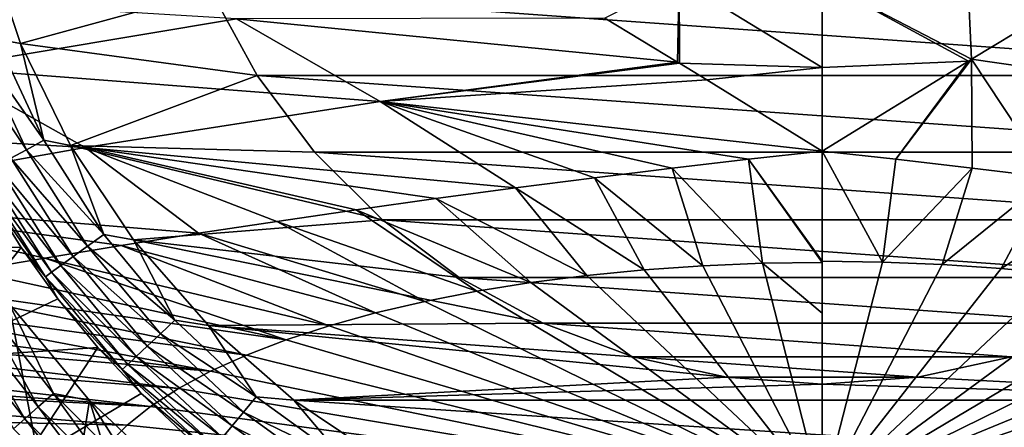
# Model space of a CAD drawing. Header units: metres. Extents: x -92 to 264, y -100 to 50.
# Tile 538 of 656: x 191.64 to 201.9, y 11.05 to 15.3. Entities that reach past the tile are written whole.
import ezdxf

# ---------------------------------------------------------------- set-up
doc = ezdxf.new("R2010")
doc.units = ezdxf.units.M
doc.layers.add('solid_21062050_01', color=7, linetype='CONTINUOUS')

msp = doc.modelspace()

# ---------------------------------------------------------------- linework, layer by layer
at = {"layer": 'solid_21062050_01'}
for points in [[(191.644547, 15.047151, -36), (191.264816, 16.169241, -36), (193.632675, 15.591897, -36)], [(191.39357, 15.092474, -35.976471), (191.264816, 16.169241, -36), (191.644547, 15.047151, -36)], [(198.507294, 15.707175, 160.398926), (197.733307, 15.311973, 161.836197), (198.492081, 14.854261, 163.570755)], [(198.507294, 15.707175, 160.398926), (198.492081, 14.854261, 163.570755), (198.512497, 14.841907, 163.617126)], [(198.507294, 15.707175, 160.398926), (200, 14.795712, 163.815323), (200, 15.691983, 160.486176)], [(198.507294, 15.707175, 160.398926), (198.512497, 14.841907, 163.617126), (200, 14.795712, 163.815323)], [(200, 15.691983, 160.486176), (201.554855, 14.882691, 163.463989), (201.516815, 15.706916, 160.39888)], [(201.516815, 15.706916, 160.39888), (201.554855, 14.882691, 163.463989), (202.245911, 15.299611, 161.883545)], [(200, 15.691983, 160.486176), (201.525146, 14.864694, 163.531601), (201.554855, 14.882691, 163.463989)], [(200, 14.795712, 163.815323), (201.525146, 14.864694, 163.531601), (200, 15.691983, 160.486176)], [(189.328903, 15.58327, 159.223282), (190.838501, 14.794346, 162.735092), (193.895706, 15.304031, 161.42012)], [(191.644547, 15.047151, -36), (193.632675, 15.591897, -36), (194.111298, 14.715454, -36)], [(205.888702, 14.715454, -97.010002), (194.111298, 14.715454, -97.010002), (193.632675, 15.591897, -97.010002)], [(193.632675, 15.591897, -36), (193.632675, 15.591897, -97.010002), (194.111298, 14.715454, -97.010002)], [(206.367325, 15.591897, -97.010002), (205.888702, 14.715454, -97.010002), (193.632675, 15.591897, -97.010002)], [(194.111298, 14.715454, -36), (193.632675, 15.591897, -36), (194.111298, 14.715454, -97.010002)], [(193.895706, 15.304031, 161.42012), (190.838501, 14.794346, 162.735092), (195.393646, 14.441668, 164.864105)], [(193.895706, 15.304031, 161.42012), (198.492081, 14.854261, 163.570755), (197.733307, 15.311973, 161.836197)], [(193.895706, 15.304031, 161.42012), (195.393646, 14.441668, 164.864105), (198.492081, 14.854261, 163.570755)], [(202.245911, 15.299611, 161.883545), (201.554855, 14.882691, 163.463989), (204.606354, 14.441668, 164.864105)], [(191.201401, 15.016385, -35.906437), (191.39357, 15.092474, -35.976471), (191.888504, 14.040671, -35.976471)], [(191.888504, 14.040671, -35.976471), (191.39357, 15.092474, -35.976471), (191.644547, 15.047151, -36)], [(191.027924, 14.947702, -35.793232), (191.201401, 15.016385, -35.906437), (191.707382, 13.941097, -35.906437)], [(191.707382, 13.941097, -35.906437), (191.201401, 15.016385, -35.906437), (191.888504, 14.040671, -35.976471)], [(192.166809, 13.985897, -36), (191.644547, 15.047151, -36), (194.111298, 14.715454, -36)], [(191.888504, 14.040671, -35.976471), (191.644547, 15.047151, -36), (192.166809, 13.985897, -36)], [(191.543884, 13.851213, -35.793232), (191.027924, 14.947702, -35.793232), (191.707382, 13.941097, -35.906437)], [(201.554855, 14.882691, 163.463989), (200.767776, 13.841607, 167.301575), (201.561478, 13.749033, 167.612595)], [(201.554855, 14.882691, 163.463989), (201.525146, 14.864694, 163.531601), (200.767776, 13.841607, 167.301575)], [(201.554855, 14.882691, 163.463989), (201.561478, 13.749033, 167.612595), (202.372955, 13.649737, 167.928741)], [(204.606354, 14.441668, 164.864105), (201.554855, 14.882691, 163.463989), (202.372955, 13.649737, 167.928741)], [(190.838501, 14.794346, 162.735092), (187.795197, 14.226539, 164.027771), (192.318314, 13.96294, 166.156967)], [(190.838501, 14.794346, 162.735092), (192.318314, 13.96294, 166.156967), (195.393646, 14.441668, 164.864105)], [(195.393646, 14.441668, 164.864105), (198.512497, 14.841907, 163.617126), (198.492081, 14.854261, 163.570755)], [(195.393646, 14.441668, 164.864105), (198.797989, 14.669344, 164.262497), (198.512497, 14.841907, 163.617126)], [(198.512497, 14.841907, 163.617126), (198.797989, 14.669344, 164.262497), (200, 14.795712, 163.815323)], [(198.797989, 14.669344, 164.262497), (200, 13.92726, 166.997604), (200, 14.795712, 163.815323)], [(201.525146, 14.864694, 163.531601), (200, 13.92726, 166.997604), (200.767776, 13.841607, 167.301575)], [(200, 14.795712, 163.815323), (200, 13.92726, 166.997604), (201.525146, 14.864694, 163.531601)], [(192.166809, 13.985897, -36), (194.111298, 14.715454, -36), (194.709549, 13.916229, -36)], [(205.290451, 13.916229, -97.010002), (194.709549, 13.916229, -97.010002), (194.111298, 14.715454, -97.010002)], [(194.111298, 14.715454, -36), (194.111298, 14.715454, -97.010002), (194.709549, 13.916229, -97.010002)], [(205.888702, 14.715454, -97.010002), (205.290451, 13.916229, -97.010002), (194.111298, 14.715454, -97.010002)], [(194.709549, 13.916229, -36), (194.111298, 14.715454, -36), (194.709549, 13.916229, -97.010002)], [(195.393646, 14.441668, 164.864105), (200, 13.92726, 166.997604), (198.797989, 14.669344, 164.262497)], [(195.393646, 14.441668, 164.864105), (192.318314, 13.96294, 166.156967), (196.801483, 13.543817, 168.248779)], [(195.393646, 14.441668, 164.864105), (199.231659, 13.841543, 167.301788), (200, 13.92726, 166.997604)], [(195.393646, 14.441668, 164.864105), (198.437271, 13.748884, 167.613083), (199.231659, 13.841543, 167.301788)], [(195.393646, 14.441668, 164.864105), (197.625046, 13.649487, 167.92952), (198.437271, 13.748884, 167.613083)], [(195.393646, 14.441668, 164.864105), (196.801483, 13.543817, 168.248779), (197.625046, 13.649487, 167.92952)], [(187.795197, 14.226539, 164.027771), (189.256836, 13.419497, 167.423981), (192.318314, 13.96294, 166.156967)], [(192.318314, 13.96294, 166.156967), (189.256836, 13.419497, 167.423981), (193.498688, 13.070173, 169.514282)], [(191.707382, 13.941097, -35.906437), (191.888504, 14.040671, -35.976471), (192.511368, 13.059196, -35.976471)], [(192.511368, 13.059196, -35.976471), (191.888504, 14.040671, -35.976471), (192.166809, 13.985897, -36)], [(192.166809, 13.985897, -36), (194.709549, 13.916229, -36), (195.416229, 13.209543, -36)], [(192.823532, 13.001414, -36), (192.166809, 13.985897, -36), (195.416229, 13.209543, -36)], [(192.511368, 13.059196, -35.976471), (192.166809, 13.985897, -36), (192.823532, 13.001414, -36)], [(192.318314, 13.96294, 166.156967), (195.971634, 13.43231, 168.569016), (196.801483, 13.543817, 168.248779)], [(192.318314, 13.96294, 166.156967), (195.141006, 13.315646, 168.888077), (195.971634, 13.43231, 168.569016)], [(192.318314, 13.96294, 166.156967), (194.315277, 13.194679, 169.203705), (195.141006, 13.315646, 168.888077)], [(192.318314, 13.96294, 166.156967), (193.498688, 13.070173, 169.514282), (194.315277, 13.194679, 169.203705)], [(191.543884, 13.851213, -35.793232), (191.707382, 13.941097, -35.906437), (192.344162, 12.937705, -35.906437)], [(192.344162, 12.937705, -35.906437), (191.707382, 13.941097, -35.906437), (192.511368, 13.059196, -35.976471)], [(204.583771, 13.209543, -97.010002), (195.416229, 13.209543, -97.010002), (194.709549, 13.916229, -97.010002)], [(194.709549, 13.916229, -36), (194.709549, 13.916229, -97.010002), (195.416229, 13.209543, -97.010002)], [(205.290451, 13.916229, -97.010002), (204.583771, 13.209543, -97.010002), (194.709549, 13.916229, -97.010002)], [(195.416229, 13.209543, -36), (194.709549, 13.916229, -36), (195.416229, 13.209543, -97.010002)], [(199.231659, 13.841543, 167.301788), (200, 12.779886, 170.971802), (200, 13.92726, 166.997604)], [(200, 13.92726, 166.997604), (200, 12.779886, 170.971802), (200.627121, 12.770978, 170.996735)], [(200.767776, 13.841607, 167.301575), (200, 13.92726, 166.997604), (200.627121, 12.770978, 170.996735)], [(191.299713, 13.716973, -35.460682), (191.405807, 13.7753, -35.64225), (192.065735, 12.735417, -35.64225)], [(191.405807, 13.7753, -35.64225), (191.543884, 13.851213, -35.793232), (192.193222, 12.828038, -35.793232)], [(192.065735, 12.735417, -35.64225), (191.405807, 13.7753, -35.64225), (192.193222, 12.828038, -35.793232)], [(192.193222, 12.828038, -35.793232), (191.543884, 13.851213, -35.793232), (192.344162, 12.937705, -35.906437)], [(199.376541, 12.757785, 171.040222), (199.231659, 13.841543, 167.301788), (198.437271, 13.748884, 167.613083)], [(199.231659, 13.841543, 167.301788), (200, 12.766295, 171.016571), (200, 12.779886, 170.971802)], [(199.376541, 12.757785, 171.040222), (200, 12.766295, 171.016571), (199.231659, 13.841543, 167.301788)], [(201.561478, 13.749033, 167.612595), (200.767776, 13.841607, 167.301575), (200.627121, 12.770978, 170.996735)], [(191.230652, 13.679011, -35.257172), (191.299713, 13.716973, -35.460682), (191.967789, 12.664253, -35.460682)], [(191.904037, 12.617936, -35.257172), (191.305161, 13.480034, -35.04163), (191.230652, 13.679011, -35.257172)], [(191.904037, 12.617936, -35.257172), (191.230652, 13.679011, -35.257172), (191.967789, 12.664253, -35.460682)], [(191.967789, 12.664253, -35.460682), (191.299713, 13.716973, -35.460682), (192.065735, 12.735417, -35.64225)], [(198.145782, 12.690031, 171.228409), (197.625046, 13.649487, 167.92952), (196.801483, 13.543817, 168.248779)], [(198.757141, 12.732308, 171.110977), (198.437271, 13.748884, 167.613083), (197.625046, 13.649487, 167.92952)], [(198.145782, 12.690031, 171.228409), (198.757141, 12.732308, 171.110977), (197.625046, 13.649487, 167.92952)], [(198.757141, 12.732308, 171.110977), (199.376541, 12.757785, 171.040222), (198.437271, 13.748884, 167.613083)], [(201.561478, 13.749033, 167.612595), (200.627121, 12.770978, 170.996735), (201.249969, 12.745008, 171.069046)], [(202.372955, 13.649737, 167.928741), (201.561478, 13.749033, 167.612595), (201.249969, 12.745008, 171.069046)], [(202.372955, 13.649737, 167.928741), (201.249969, 12.745008, 171.069046), (201.864532, 12.702153, 171.188263)], [(203.195724, 13.544184, 168.247696), (202.372955, 13.649737, 167.928741), (201.864532, 12.702153, 171.188263)], [(189.96051, 12.980742, -1.041631), (191.305161, 13.480034, -35.04163), (191.6521, 12.922112, -35.04163)], [(191.904037, 12.617936, -35.257172), (191.6521, 12.922112, -35.04163), (191.305161, 13.480034, -35.04163)], [(197.546463, 12.631227, 171.391739), (196.801483, 13.543817, 168.248779), (195.971634, 13.43231, 168.569016)], [(197.546463, 12.631227, 171.391739), (198.145782, 12.690031, 171.228409), (196.801483, 13.543817, 168.248779)], [(203.195724, 13.544184, 168.247696), (201.864532, 12.702153, 171.188263), (202.466812, 12.642694, 171.353592)], [(189.256836, 13.419497, 167.423981), (192.693481, 12.942668, 169.818939), (193.498688, 13.070173, 169.514282)], [(189.256836, 13.419497, 167.423981), (191.899551, 12.812358, 170.117722), (192.693481, 12.942668, 169.818939)], [(189.256836, 13.419497, 167.423981), (191.114761, 12.679081, 170.411453), (191.899551, 12.812358, 170.117722)], [(196.963058, 12.556278, 171.599915), (195.971634, 13.43231, 168.569016), (195.141006, 13.315646, 168.888077)], [(196.963058, 12.556278, 171.599915), (197.546463, 12.631227, 171.391739), (195.971634, 13.43231, 168.569016)], [(196.399338, 12.465671, 171.851593), (195.141006, 13.315646, 168.888077), (194.315277, 13.194679, 169.203705)], [(196.399338, 12.465671, 171.851593), (196.963058, 12.556278, 171.599915), (195.141006, 13.315646, 168.888077)], [(192.823532, 13.001414, -36), (195.416229, 13.209543, -36), (196.215454, 12.611295, -36)], [(195.858978, 12.359991, 172.145126), (194.315277, 13.194679, 169.203705), (193.498688, 13.070173, 169.514282)], [(195.858978, 12.359991, 172.145126), (196.399338, 12.465671, 171.851593), (194.315277, 13.194679, 169.203705)], [(203.784546, 12.611295, -97.010002), (196.215454, 12.611295, -97.010002), (195.416229, 13.209543, -97.010002)], [(195.416229, 13.209543, -36), (195.416229, 13.209543, -97.010002), (196.215454, 12.611295, -97.010002)], [(204.583771, 13.209543, -97.010002), (203.784546, 12.611295, -97.010002), (195.416229, 13.209543, -97.010002)], [(196.215454, 12.611295, -36), (195.416229, 13.209543, -36), (196.215454, 12.611295, -97.010002)], [(192.344162, 12.937705, -35.906437), (192.511368, 13.059196, -35.976471), (193.252335, 12.163524, -35.976471)], [(193.252335, 12.163524, -35.976471), (192.511368, 13.059196, -35.976471), (192.823532, 13.001414, -36)], [(195.345459, 12.239926, 172.478622), (193.498688, 13.070173, 169.514282), (192.693481, 12.942668, 169.818939)], [(195.345459, 12.239926, 172.478622), (195.858978, 12.359991, 172.145126), (193.498688, 13.070173, 169.514282)], [(190.731415, 11.76598, -1.041631), (189.96051, 12.980742, -1.041631), (191.6521, 12.922112, -35.04163)], [(194.862137, 12.106254, 172.849915), (192.693481, 12.942668, 169.818939), (191.899551, 12.812358, 170.117722)], [(192.193222, 12.828038, -35.793232), (192.344162, 12.937705, -35.906437), (193.101669, 12.022035, -35.906437)], [(193.101669, 12.022035, -35.906437), (192.344162, 12.937705, -35.906437), (193.252335, 12.163524, -35.976471)], [(194.862137, 12.106254, 172.849915), (195.345459, 12.239926, 172.478622), (192.693481, 12.942668, 169.818939)], [(192.823532, 13.001414, -36), (196.215454, 12.611295, -36), (197.091904, 12.132669, -36)], [(193.603409, 12.110987, -36), (192.823532, 13.001414, -36), (197.091904, 12.132669, -36)], [(193.252335, 12.163524, -35.976471), (192.823532, 13.001414, -36), (193.603409, 12.110987, -36)], [(190.731415, 11.76598, -1.041631), (191.6521, 12.922112, -35.04163), (192.03479, 12.388077, -35.04163)], [(191.904037, 12.617936, -35.257172), (192.03479, 12.388077, -35.04163), (191.6521, 12.922112, -35.04163)], [(192.065735, 12.735417, -35.64225), (192.193222, 12.828038, -35.793232), (192.965652, 11.894314, -35.793232)], [(192.965652, 11.894314, -35.793232), (192.193222, 12.828038, -35.793232), (193.101669, 12.022035, -35.906437)], [(194.41214, 11.95984, 173.256592), (191.899551, 12.812358, 170.117722), (191.114761, 12.679081, 170.411453)], [(194.41214, 11.95984, 173.256592), (194.862137, 12.106254, 172.849915), (191.899551, 12.812358, 170.117722)], [(191.967789, 12.664253, -35.460682), (192.065735, 12.735417, -35.64225), (192.850784, 11.786446, -35.64225)], [(192.850784, 11.786446, -35.64225), (192.065735, 12.735417, -35.64225), (192.965652, 11.894314, -35.793232)], [(198.145782, 12.690031, 171.228409), (200, 10.326535, 178.373016), (198.757141, 12.732308, 171.110977)], [(198.757141, 12.732308, 171.110977), (200, 10.326535, 178.373016), (199.376541, 12.757785, 171.040222)], [(199.376541, 12.757785, 171.040222), (200, 12.237873, 172.720444), (200, 12.766295, 171.016571)], [(199.376541, 12.757785, 171.040222), (200, 10.326535, 178.373016), (200, 12.237873, 172.720444)], [(200, 10.326535, 178.373016), (200.627121, 12.770978, 170.996735), (200, 12.779886, 170.971802)], [(200, 12.766295, 171.016571), (200, 10.326535, 178.373016), (200, 12.779886, 170.971802)], [(200, 10.326535, 178.373016), (201.249969, 12.745008, 171.069046), (200.627121, 12.770978, 170.996735)], [(200, 12.766295, 171.016571), (200, 12.237873, 172.720444), (200, 10.326535, 178.373016)], [(200, 10.326535, 178.373016), (201.864532, 12.702153, 171.188263), (201.249969, 12.745008, 171.069046)], [(194.41214, 11.95984, 173.256592), (191.114761, 12.679081, 170.411453), (190.335037, 12.542282, 170.701645)], [(191.904037, 12.617936, -35.257172), (191.967789, 12.664253, -35.460682), (192.762527, 11.703567, -35.460682)], [(192.762527, 11.703567, -35.460682), (191.967789, 12.664253, -35.460682), (192.850784, 11.786446, -35.64225)], [(196.963058, 12.556278, 171.599915), (200, 10.326535, 178.373016), (197.546463, 12.631227, 171.391739)], [(197.546463, 12.631227, 171.391739), (200, 10.326535, 178.373016), (198.145782, 12.690031, 171.228409)], [(200, 10.326535, 178.373016), (202.466812, 12.642694, 171.353592), (201.864532, 12.702153, 171.188263)], [(200, 10.326535, 178.373016), (203.052917, 12.567024, 171.56395), (202.466812, 12.642694, 171.353592)], [(193.998383, 11.801636, 173.696014), (190.335037, 12.542282, 170.701645), (189.555054, 12.401063, 170.990295)], [(193.998383, 11.801636, 173.696014), (194.41214, 11.95984, 173.256592), (190.335037, 12.542282, 170.701645)], [(192.705093, 11.649624, -35.257172), (192.03479, 12.388077, -35.04163), (191.904037, 12.617936, -35.257172)], [(192.705093, 11.649624, -35.257172), (191.904037, 12.617936, -35.257172), (192.762527, 11.703567, -35.460682)], [(202.908096, 12.132669, -97.010002), (197.091904, 12.132669, -97.010002), (196.215454, 12.611295, -97.010002)], [(196.215454, 12.611295, -36), (196.215454, 12.611295, -97.010002), (197.091904, 12.132669, -97.010002)], [(203.784546, 12.611295, -97.010002), (202.908096, 12.132669, -97.010002), (196.215454, 12.611295, -97.010002)], [(197.091904, 12.132669, -36), (196.215454, 12.611295, -36), (197.091904, 12.132669, -97.010002)], [(196.399338, 12.465671, 171.851593), (200, 10.326535, 178.373016), (196.963058, 12.556278, 171.599915)], [(200, 10.326535, 178.373016), (203.619034, 12.475638, 171.817978), (203.052917, 12.567024, 171.56395)], [(191.830002, 11.262007, -0.110815), (191.192047, 12.420305, -0.030477), (191.01712, 12.299565, -0.110815)], [(191.192047, 12.420305, -0.030477), (191.98909, 11.402951, -0.030477), (191.523285, 12.341821)], [(191.830002, 11.262007, -0.110815), (191.98909, 11.402951, -0.030477), (191.192047, 12.420305, -0.030477)], [(195.858978, 12.359991, 172.145126), (200, 10.326535, 178.373016), (196.399338, 12.465671, 171.851593)], [(200, 10.326535, 178.373016), (204.161514, 12.369134, 172.113983), (203.619034, 12.475638, 171.817978)], [(193.623535, 11.632667, 174.165344), (189.555054, 12.401063, 170.990295), (188.768692, 12.254256, 171.279648)], [(193.623535, 11.632667, 174.165344), (193.998383, 11.801636, 173.696014), (189.555054, 12.401063, 170.990295)], [(190.731415, 11.76598, -1.041631), (192.03479, 12.388077, -35.04163), (192.451584, 11.880213, -35.04163)], [(191.049973, 10.494031), (191.523285, 12.341821), (192.066986, 9.484)], [(191.98909, 11.402951, -0.030477), (192.361938, 11.327984), (191.523285, 12.341821)], [(192.066986, 9.484), (191.523285, 12.341821), (192.361938, 11.327984)], [(192.705093, 11.649624, -35.257172), (192.451584, 11.880213, -35.04163), (192.03479, 12.388077, -35.04163)], [(195.345459, 12.239926, 172.478622), (200, 10.326535, 178.373016), (195.858978, 12.359991, 172.145126)], [(200, 10.326535, 178.373016), (204.676849, 12.248207, 172.450043), (204.161514, 12.369134, 172.113983)], [(193.623535, 11.632667, 174.165344), (188.768692, 12.254256, 171.279648), (187.969131, 12.100417, 171.572174)], [(191.01712, 12.299565, -0.110815), (190.861633, 12.192245, -0.237061), (191.688583, 11.136728, -0.237061)], [(191.830002, 11.262007, -0.110815), (191.01712, 12.299565, -0.110815), (191.688583, 11.136728, -0.237061)], [(194.862137, 12.106254, 172.849915), (200, 10.326535, 178.373016), (195.345459, 12.239926, 172.478622)], [(200, 10.326535, 178.373016), (205.161697, 12.113647, 172.823975), (204.676849, 12.248207, 172.450043)], [(191.688583, 11.136728, -0.237061), (190.861633, 12.192245, -0.237061), (191.572159, 11.033583, -0.402698)], [(193.101669, 12.022035, -35.906437), (193.252335, 12.163524, -35.976471), (194.099716, 11.367783, -35.976471)], [(194.099716, 11.367783, -35.976471), (193.252335, 12.163524, -35.976471), (193.603409, 12.110987, -36)], [(193.603409, 12.110987, -36), (197.091904, 12.132669, -36), (198.028198, 11.78347, -36)], [(193.603409, 12.110987, -36), (198.028198, 11.78347, -36), (199.003555, 11.571306, -36)], [(194.492676, 11.330244, -36), (193.603409, 12.110987, -36), (199.003555, 11.571306, -36)], [(194.099716, 11.367783, -35.976471), (193.603409, 12.110987, -36), (194.492676, 11.330244, -36)], [(201.971802, 11.78347, -97.010002), (198.028198, 11.78347, -97.010002), (197.091904, 12.132669, -97.010002)], [(197.091904, 12.132669, -36), (197.091904, 12.132669, -97.010002), (198.028198, 11.78347, -97.010002)], [(202.908096, 12.132669, -97.010002), (201.971802, 11.78347, -97.010002), (197.091904, 12.132669, -97.010002)], [(198.028198, 11.78347, -36), (197.091904, 12.132669, -36), (198.028198, 11.78347, -97.010002)], [(200, 10.326535, 178.373016), (205.612915, 11.966331, 173.233353), (205.161697, 12.113647, 172.823975)], [(193.290054, 11.454028, 174.661545), (187.969131, 12.100417, 171.572174), (187.148376, 11.937702, 171.870667)], [(193.290054, 11.454028, 174.661545), (193.623535, 11.632667, 174.165344), (187.969131, 12.100417, 171.572174)], [(192.965652, 11.894314, -35.793232), (193.101669, 12.022035, -35.906437), (193.967972, 11.208525, -35.906437)], [(193.967972, 11.208525, -35.906437), (193.101669, 12.022035, -35.906437), (194.099716, 11.367783, -35.976471)], [(194.41214, 11.95984, 173.256592), (200, 10.326535, 178.373016), (194.862137, 12.106254, 172.849915)], [(193.000092, 11.26688, 175.181366), (187.148376, 11.937702, 171.870667), (186.297195, 11.763807, 172.17836)], [(193.000092, 11.26688, 175.181366), (193.290054, 11.454028, 174.661545), (187.148376, 11.937702, 171.870667)], [(193.998383, 11.801636, 173.696014), (200, 10.326535, 178.373016), (194.41214, 11.95984, 173.256592)], [(200, 10.326535, 178.373016), (206.027603, 11.807219, 173.675476), (205.612915, 11.966331, 173.233353)], [(191.648499, 10.657418, -1.041631), (190.731415, 11.76598, -1.041631), (192.451584, 11.880213, -35.04163)], [(191.648499, 10.657418, -1.041631), (192.451584, 11.880213, -35.04163), (192.900696, 11.400696, -35.04163)], [(192.705093, 11.649624, -35.257172), (192.900696, 11.400696, -35.04163), (192.451584, 11.880213, -35.04163)], [(192.850784, 11.786446, -35.64225), (192.965652, 11.894314, -35.793232), (193.849045, 11.064765, -35.793232)], [(193.849045, 11.064765, -35.793232), (192.965652, 11.894314, -35.793232), (193.967972, 11.208525, -35.906437)], [(193.623535, 11.632667, 174.165344), (200, 10.326535, 178.373016), (193.998383, 11.801636, 173.696014)], [(200, 10.326535, 178.373016), (206.403076, 11.637344, 174.147507), (206.027603, 11.807219, 173.675476)], [(193.000092, 11.26688, 175.181366), (186.297195, 11.763807, 172.17836), (185.71666, 11.642168, 172.387192)], [(191.436691, 10.913574, -0.816342), (190.731415, 11.76598, -1.041631), (191.648499, 10.657418, -1.041631)], [(192.705093, 11.649624, -35.257172), (192.762527, 11.703567, -35.460682), (193.671417, 10.850063, -35.460682)], [(192.762527, 11.703567, -35.460682), (192.850784, 11.786446, -35.64225), (193.748596, 10.943351, -35.64225)], [(193.671417, 10.850063, -35.460682), (192.762527, 11.703567, -35.460682), (193.748596, 10.943351, -35.64225)], [(193.748596, 10.943351, -35.64225), (192.850784, 11.786446, -35.64225), (193.849045, 11.064765, -35.793232)], [(200.996445, 11.571306, -97.010002), (199.003555, 11.571306, -97.010002), (198.028198, 11.78347, -97.010002)], [(198.028198, 11.78347, -36), (198.028198, 11.78347, -97.010002), (199.003555, 11.571306, -97.010002)], [(201.971802, 11.78347, -97.010002), (200.996445, 11.571306, -97.010002), (198.028198, 11.78347, -97.010002)], [(199.003555, 11.571306, -36), (198.028198, 11.78347, -36), (199.003555, 11.571306, -97.010002)], [(200.996445, 11.571306, -36), (200.996445, 11.571306, -97.010002), (201.971802, 11.78347, -97.010002)], [(201.971802, 11.78347, -36), (200.996445, 11.571306, -36), (201.971802, 11.78347, -97.010002)], [(205.507324, 11.330244, -36), (200.996445, 11.571306, -36), (201.971802, 11.78347, -36)], [(192.755524, 11.072434, 175.721451), (185.71666, 11.642168, 172.387192), (185.259232, 11.238787, 173.505295)], [(192.755524, 11.072434, 175.721451), (193.000092, 11.26688, 175.181366), (185.71666, 11.642168, 172.387192)], [(193.621201, 10.789347, -35.257172), (192.900696, 11.400696, -35.04163), (192.705093, 11.649624, -35.257172)], [(193.621201, 10.789347, -35.257172), (192.705093, 11.649624, -35.257172), (193.671417, 10.850063, -35.460682)], [(193.290054, 11.454028, 174.661545), (200, 10.326535, 178.373016), (193.623535, 11.632667, 174.165344)], [(200, 10.326535, 178.373016), (206.736923, 11.457815, 174.646347), (206.403076, 11.637344, 174.147507)], [(194.492676, 11.330244, -36), (199.003555, 11.571306, -36), (200, 11.5, -36)], [(205.507324, 11.330244, -36), (194.492676, 11.330244, -36), (200, 11.5, -36)], [(200.996445, 11.571306, -97.010002), (200, 11.5, -97.010002), (199.003555, 11.571306, -97.010002)], [(199.003555, 11.571306, -36), (199.003555, 11.571306, -97.010002), (200, 11.5, -97.010002)], [(200, 11.5, -36), (199.003555, 11.571306, -36), (200, 11.5, -97.010002)], [(200, 11.5, -36), (200, 11.5, -97.010002), (200.996445, 11.571306, -97.010002)], [(200.996445, 11.571306, -36), (200, 11.5, -36), (200.996445, 11.571306, -97.010002)], [(205.507324, 11.330244, -36), (200, 11.5, -36), (200.996445, 11.571306, -36)], [(191.648499, 10.657418, -1.041631), (192.900696, 11.400696, -35.04163), (193.380219, 10.951579, -35.04163)], [(192.762009, 10.329995, -0.110815), (191.98909, 11.402951, -0.030477), (191.830002, 11.262007, -0.110815)], [(191.98909, 11.402951, -0.030477), (192.902954, 10.489088, -0.030477), (192.361938, 11.327984)], [(192.762009, 10.329995, -0.110815), (192.902954, 10.489088, -0.030477), (191.98909, 11.402951, -0.030477)], [(193.621201, 10.789347, -35.257172), (193.380219, 10.951579, -35.04163), (192.900696, 11.400696, -35.04163)], [(193.000092, 11.26688, 175.181366), (200, 10.326535, 178.373016), (193.290054, 11.454028, 174.661545)], [(200, 10.326535, 178.373016), (207.026978, 11.269797, 175.168762), (206.736923, 11.457815, 174.646347)], [(192.066986, 9.484), (192.361938, 11.327984), (193.205444, 8.598102)], [(192.902954, 10.489088, -0.030477), (193.321121, 10.427173), (192.361938, 11.327984)], [(193.205444, 8.598102), (192.361938, 11.327984), (193.321121, 10.427173)], [(193.967972, 11.208525, -35.906437), (194.099716, 11.367783, -35.976471), (195.040146, 10.684521, -35.976471)], [(195.040146, 10.684521, -35.976471), (194.099716, 11.367783, -35.976471), (194.492676, 11.330244, -36)], [(204.523483, 10.672234, -36), (195.476517, 10.672234, -36), (194.492676, 11.330244, -36)], [(195.040146, 10.684521, -35.976471), (194.492676, 11.330244, -36), (195.476517, 10.672234, -36)], [(205.507324, 11.330244, -36), (204.523483, 10.672234, -36), (194.492676, 11.330244, -36)], [(192.557922, 10.871953, 176.27832), (185.259232, 11.238787, 173.505295), (184.907516, 10.823113, 174.659866)], [(192.557922, 10.871953, 176.27832), (192.755524, 11.072434, 175.721451), (185.259232, 11.238787, 173.505295)], [(191.830002, 11.262007, -0.110815), (191.688583, 11.136728, -0.237061), (192.636734, 10.188584, -0.237061)], [(192.762009, 10.329995, -0.110815), (191.830002, 11.262007, -0.110815), (192.636734, 10.188584, -0.237061)], [(192.755524, 11.072434, 175.721451), (200, 10.326535, 178.373016), (193.000092, 11.26688, 175.181366)], [(193.849045, 11.064765, -35.793232), (193.967972, 11.208525, -35.906437), (194.929398, 10.510006, -35.906437)], [(194.929398, 10.510006, -35.906437), (193.967972, 11.208525, -35.906437), (195.040146, 10.684521, -35.976471)], [(200, 10.326535, 178.373016), (207.271362, 11.074513, 175.711365), (207.026978, 11.269797, 175.168762)], [(191.688583, 11.136728, -0.237061), (191.572159, 11.033583, -0.402698), (192.533585, 10.072157, -0.402698)], [(192.636734, 10.188584, -0.237061), (191.688583, 11.136728, -0.237061), (192.533585, 10.072157, -0.402698)], [(192.557922, 10.871953, 176.27832), (200, 10.326535, 178.373016), (192.755524, 11.072434, 175.721451)], [(193.748596, 10.943351, -35.64225), (193.849045, 11.064765, -35.793232), (194.829422, 10.352474, -35.793232)], [(194.829422, 10.352474, -35.793232), (193.849045, 11.064765, -35.793232), (194.929398, 10.510006, -35.906437)], [(200, 10.326535, 178.373016), (207.468536, 10.873233, 176.27063), (207.271362, 11.074513, 175.711365)]]:
    msp.add_3dface(points, dxfattribs=at)

doc.saveas('drawing.dxf')
